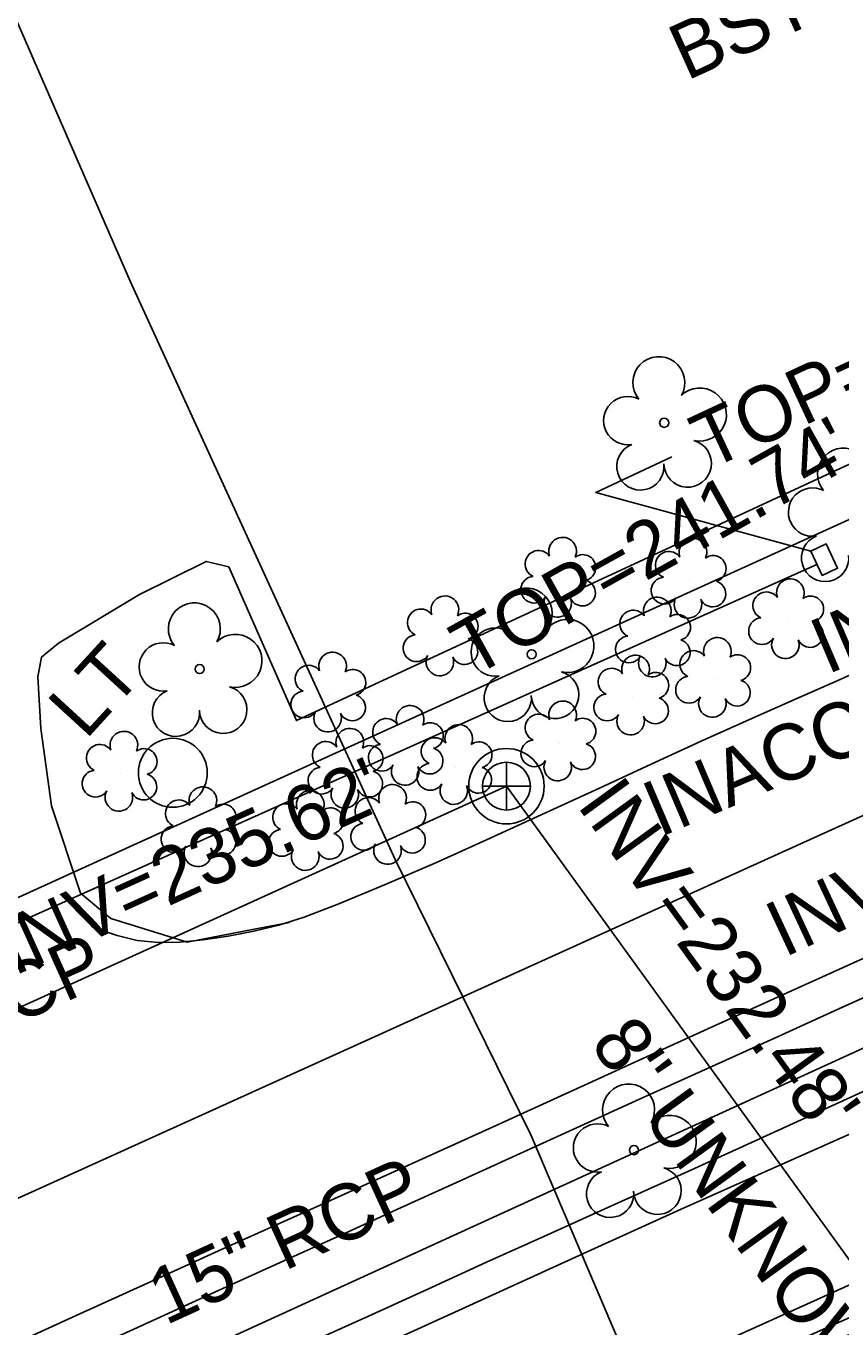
# Model space of a CAD drawing. Extents: x 2100323 to 2109811, y 740376 to 749755.
# Drawn here: x 2107514.4 to 2107572.6, y 746016.1 to 746109 of the extents above; entities that cross this region are included whole.
import ezdxf

# ---------------------------------------------------------------- set-up
doc = ezdxf.new("R2010")
doc.units = 0
for name, color, linetype in [('Exist Horizontal Alignment', 7, 'Continuous'), ('Exist Right of Way Line', 7, 'Continuous'), ('Exist Roads Curbs', 7, 'Continuous'), ('Exist Roads EOP', 7, 'Continuous'), ('Exist Roads EOP Other', 7, 'Continuous'), ('Exist Roads EOP Other Text', 7, 'Continuous'), ('Exist Roads EOT', 7, 'Continuous'), ('Exist Structure Minor Drop Inlet', 7, 'Continuous'), ('Exist Structure Minor Drop Inlet Top Elevation', 7, 'Continuous'), ('Exist Structure Minor Pipes RCP 15 Inch', 7, 'Continuous'), ('Exist Structure Minor Pipes RCP 15 Inch Invert', 7, 'Continuous'), ('Exist Structure Minor Pipes RCP 15 Inch Text', 7, 'Continuous'), ('Exist Utilities Gas UG Line SUE LOS B', 7, 'Continuous'), ('Exist Utilities Other Pole CELL', 7, 'Continuous'), ('Exist Utilities Other Pole Text', 7, 'Continuous'), ('Exist Utilities Sanitary Sewer Manhole CELL', 7, 'Continuous'), ('Exist Utilities Sanitary Sewer Manhole Text', 7, 'Continuous'), ('Exist Utilities Sanitary Sewer UG Line', 7, 'Continuous'), ('Exist Utilities Sanitary Sewer UG Line Invert Elevation', 7, 'Continuous'), ('Exist Utilities Sanitary Sewer UG Line Text', 7, 'Continuous'), ('Exist Utilities Water UG Line SUE LOS B', 7, 'Continuous'), ('Exist Vegetation Shrub CELL', 7, 'Continuous'), ('Exist Vegetation Tree CELL', 7, 'Continuous')]:
    doc.layers.add(name, color=color, linetype=linetype)

msp = doc.modelspace()

# ---------------------------------------------------------------- linework, layer by layer
at = {"layer": 'Exist Horizontal Alignment'}
msp.add_line((2107193.082, 745880.096), (2107624.635, 746075.49), dxfattribs=at)
at = {"layer": 'Exist Right of Way Line'}
msp.add_line((2107334.582, 745965.289), (2107625.909, 746097.759), dxfattribs=at)
at = {"layer": 'Exist Roads Curbs'}
for points in [[(2107527.658, 746011.863), (2107533.644, 746014.52), (2107538.889, 746016.882), (2107543.112, 746018.818), (2107547.319, 746020.736), (2107551.677, 746022.704), (2107556.452, 746024.856), (2107561.91, 746027.326), (2107567.881, 746030.037), (2107573.35, 746032.531), (2107578.146, 746034.733), (2107582.713, 746036.829), (2107587.497, 746039.004), (2107592.486, 746041.254), (2107597.622, 746043.556), (2107602.895, 746045.907), (2107607.78, 746048.082), (2107611.753, 746049.856), (2107614.98, 746051.301), (2107618.442, 746052.86), (2107622.304, 746054.606), (2107625.747, 746056.167), (2107627.952, 746057.173), (2107629.046, 746057.683)], [(2107577.293, 746041.016), (2107572.485, 746038.836), (2107568.098, 746036.85), (2107563.414, 746034.729), (2107558.497, 746032.502), (2107553.734, 746030.337), (2107549.19, 746028.264), (2107544.903, 746026.308), (2107540.914, 746024.497), (2107537.11, 746022.778), (2107532.823, 746020.834), (2107527.942, 746018.614), (2107522.638, 746016.199), (2107517.084, 746013.671)]]:
    msp.add_lwpolyline(points, dxfattribs=at)
at = {"layer": 'Exist Roads EOP'}
for points in [[(2107519.079, 746044.746), (2107519.172, 746044.686), (2107519.767, 746044.454), (2107520.908, 746044.075), (2107522.348, 746043.724), (2107523.837, 746043.574), (2107525.385, 746043.614), (2107527.055, 746043.772), (2107528.856, 746044.033), (2107530.692, 746044.389), (2107532.466, 746044.829), (2107534.282, 746045.393), (2107536.765, 746046.332), (2107540.018, 746047.688), (2107543.727, 746049.305), (2107547.577, 746051.027), (2107551.531, 746052.833), (2107555.377, 746054.606), (2107559.08, 746056.326), (2107562.654, 746057.972), (2107566.115, 746059.519), (2107569.45, 746060.975), (2107572.596, 746062.372), (2107575.542, 746063.716)], [(2107629.433, 746055.042), (2107628.026, 746054.393), (2107626.029, 746053.48), (2107622.854, 746052.038), (2107614.972, 746048.499), (2107601.797, 746042.601), (2107587.586, 746036.251), (2107576.594, 746031.36), (2107568.485, 746027.769), (2107561.232, 746024.526), (2107554.497, 746021.474), (2107547.968, 746018.5), (2107541.333, 746015.49), (2107534.376, 746012.344), (2107525.805, 746008.468), (2107515.402, 746003.761), (2107504.473, 745998.78)], [(2107512.943, 746014.615), (2107517.998, 746016.932), (2107523.084, 746019.247), (2107528.418, 746021.662), (2107534.214, 746024.275), (2107540.481, 746027.094), (2107547.266, 746030.169), (2107554.576, 746033.506), (2107561.809, 746036.81), (2107568.362, 746039.783), (2107574.279, 746042.451)]]:
    msp.add_lwpolyline(points, dxfattribs=at)
at = {"layer": 'Exist Roads EOP Other'}
for points in [[(2107614.369, 746118.702), (2107612.488, 746118.138), (2107617.351, 746108.532), (2107620.958, 746099.839), (2107533.726, 746059.433), (2107528.886, 746070.418), (2107527.285, 746070.803), (2107522.513, 746068.429), (2107516.734, 746064.972), (2107515.511, 746063.967), (2107515.258, 746062.557), (2107515.464, 746058.868), (2107516.227, 746053.345), (2107518.287, 746047.1), (2107520.464, 746045.303), (2107525.925, 746043.612)], [(2107525.925, 746043.612), (2107530.697, 746044.525), (2107533.224, 746045.014)]]:
    msp.add_lwpolyline(points, dxfattribs=at)
at = {"layer": 'Exist Roads EOT'}
msp.add_lwpolyline([(2107700.567, 746076.62), (2107687.48, 746070.707), (2107674.323, 746064.737), (2107660.824, 746058.595), (2107648.638, 746053.151), (2107634.393, 746046.772), (2107625.348, 746042.672), (2107610.12, 746035.843), (2107574.102, 746019.516), (2107537.819, 746003.146), (2107500.235, 745986.075), (2107465.067, 745970.205), (2107429.085, 745953.939), (2107393.167, 745937.735)], dxfattribs=at)
at = {"layer": 'Exist Structure Minor Drop Inlet'}
msp.add_lwpolyline([(2107570.492, 746071.546), (2107571.309, 746069.804), (2107572.4, 746070.316), (2107571.583, 746072.058)], close=True, dxfattribs=at)
at = {"layer": 'Exist Structure Minor Drop Inlet Top Elevation'}
msp.add_lwpolyline([(2107570.492, 746071.546), (2107555.114, 746075.737), (2107560.552, 746078.273)], dxfattribs=at)
at = {"layer": 'Exist Structure Minor Pipes RCP 15 Inch'}
for p, q in [((2107570.912, 746070.574), (2107442.996, 746013.253)), ((2107459.316, 745983.525), (2107616.423, 746055.313))]:
    msp.add_line(p, q, dxfattribs=at)
at = {"layer": 'Exist Utilities Gas UG Line SUE LOS B'}
for points in [[(2107435.918, 746200.223), (2107443.602, 746204.077), (2107454.849, 746208.774), (2107459.729, 746210.302), (2107464.6, 746211.619), (2107468.358, 746213.704), (2107470.305, 746213.031), (2107471.321, 746211.759), (2107479.289, 746188.375), (2107485.954, 746173.481), (2107496.608, 746148.545), (2107508.913, 746120.462), (2107521.845, 746090.812)], [(2107521.845, 746090.812), (2107540.775, 746049.515), (2107550.477, 746029.85), (2107557.494, 746013.41), (2107564.7, 745996.499), (2107571.813, 745978.133), (2107578.189, 745962.351), (2107582.453, 745951.036), (2107584.629, 745941.699), (2107590.555, 745919.062), (2107591.205, 745917.228), (2107591.735, 745915.695)]]:
    msp.add_lwpolyline(points, dxfattribs=at)
at = {"layer": 'Exist Utilities Other Pole CELL'}
msp.add_circle((2107524.896, 746055.703), 2.463, dxfattribs=at)
at = {"layer": 'Exist Utilities Sanitary Sewer Manhole CELL'}
msp.add_lwpolyline([(2107548.737, 746056.458), (2107548.737, 746053.033), (2107548.737, 746054.746), (2107550.45, 746054.746), (2107547.025, 746054.746)], dxfattribs=at)
for radius in [2.694, 1.712]:
    msp.add_circle((2107548.737, 746054.746), radius, dxfattribs=at)
at = {"layer": 'Exist Utilities Sanitary Sewer UG Line'}
for p, q in [((2107548.734, 746054.744), (2107163.922, 745880.001)), ((2107603.776, 745978.707), (2107548.739, 746054.743))]:
    msp.add_line(p, q, dxfattribs=at)
at = {"layer": 'Exist Utilities Water UG Line SUE LOS B'}
msp.add_lwpolyline([(2106857.8, 745693.201), (2106865.197, 745693.248), (2106888.065, 745692.585), (2106920.267, 745693.174), (2106957.43, 745695.543), (2106970.035, 745707.193), (2106984.662, 745720.95), (2107009.065, 745740.543), (2107055.913, 745772.36), (2107107.182, 745803.221), (2107170.551, 745837.939), (2107234.221, 745867.568), (2107334.454, 745909.006), (2107454.481, 745962.846), (2107546.22, 746004.773), (2107586.826, 746022.816), (2107661.242, 746057.666), (2107743.466, 746093.666), (2107900.91, 746164.778), (2108010.648, 746215.642)], dxfattribs=at)
at = {"layer": 'Exist Vegetation Shrub CELL'}
for p, q in [((2107552.522, 746069.489), (2107552.522, 746069.489)), ((2107561.836, 746069.42), (2107561.836, 746069.42)), ((2107568.805, 746066.529), (2107568.805, 746066.529)), ((2107544.109, 746065.304), (2107544.109, 746065.304)), ((2107559.289, 746065.223), (2107559.289, 746065.223)), ((2107563.586, 746062.337), (2107563.586, 746062.337)), ((2107536.086, 746061.287), (2107536.086, 746061.287)), ((2107557.739, 746061.074), (2107557.739, 746061.074)), ((2107552.529, 746057.799), (2107552.529, 746057.799)), ((2107541.626, 746057.483), (2107541.626, 746057.483)), ((2107537.315, 746055.845), (2107537.315, 746055.845)), ((2107545.102, 746056.113), (2107545.102, 746056.113)), ((2107521.169, 746055.631), (2107521.169, 746055.631)), ((2107526.813, 746051.667), (2107526.813, 746051.667)), ((2107534.487, 746051.398), (2107534.487, 746051.398)), ((2107540.367, 746051.833), (2107540.367, 746051.833))]:
    msp.add_line(p, q, dxfattribs=at)
for centre, radius, start, end in [((2107552.751, 746071.53), 0.99, 334.83907, 200.47174), ((2107551.04, 746070.616), 0.968, 35.89076, 245.42165), ((2107562.065, 746071.46), 0.99, 334.83907, 200.47174), ((2107554.194, 746070.358), 0.929, 284.45672, 126.08612), ((2107560.353, 746070.546), 0.968, 35.89076, 245.42165), ((2107563.508, 746070.289), 0.929, 284.45672, 126.08612), ((2107550.722, 746068.785), 0.955, 95.10992, 327.95341), ((2107554.159, 746068.56), 0.937, 204.99133, 73.46012), ((2107560.036, 746068.715), 0.955, 95.10992, 327.95341), ((2107563.473, 746068.491), 0.937, 204.99133, 73.46012), ((2107569.033, 746068.569), 0.99, 334.83907, 200.47174), ((2107544.338, 746067.344), 0.99, 334.83907, 200.47174), ((2107552.394, 746067.806), 0.984, 151.27966, 21.38702), ((2107559.518, 746067.263), 0.99, 334.83907, 200.47174), ((2107561.708, 746067.736), 0.984, 151.27966, 21.38702), ((2107567.322, 746067.655), 0.968, 35.89076, 245.42165), ((2107570.477, 746067.397), 0.929, 284.45672, 126.08612), ((2107542.627, 746066.431), 0.968, 35.89076, 245.42165), ((2107545.781, 746066.173), 0.929, 284.45672, 126.08612), ((2107557.806, 746066.349), 0.968, 35.89076, 245.42165), ((2107560.961, 746066.092), 0.929, 284.45672, 126.08612), ((2107567.004, 746065.824), 0.955, 95.10992, 327.95341), ((2107570.442, 746065.6), 0.937, 204.99133, 73.46012), ((2107542.309, 746064.6), 0.955, 95.10992, 327.95341), ((2107545.746, 746064.375), 0.937, 204.99133, 73.46012), ((2107557.488, 746064.518), 0.955, 95.10992, 327.95341), ((2107560.926, 746064.294), 0.937, 204.99133, 73.46012), ((2107563.815, 746064.377), 0.99, 334.83907, 200.47174), ((2107568.676, 746064.845), 0.984, 151.27966, 21.38702), ((2107536.314, 746063.327), 0.99, 334.83907, 200.47174), ((2107557.967, 746063.115), 0.99, 334.83907, 200.47174), ((2107562.104, 746063.464), 0.968, 35.89076, 245.42165), ((2107565.258, 746063.206), 0.929, 284.45672, 126.08612), ((2107534.603, 746062.414), 0.968, 35.89076, 245.42165), ((2107543.981, 746063.62), 0.984, 151.27966, 21.38702), ((2107556.256, 746062.201), 0.968, 35.89076, 245.42165), ((2107559.16, 746063.539), 0.984, 151.27966, 21.38702), ((2107537.758, 746062.156), 0.929, 284.45672, 126.08612), ((2107559.411, 746061.943), 0.929, 284.45672, 126.08612), ((2107561.786, 746061.633), 0.955, 95.10992, 327.95341), ((2107565.224, 746061.408), 0.937, 204.99133, 73.46012), ((2107534.285, 746060.583), 0.955, 95.10992, 327.95341), ((2107555.938, 746060.37), 0.955, 95.10992, 327.95341), ((2107537.723, 746060.358), 0.937, 204.99133, 73.46012), ((2107541.854, 746059.523), 0.99, 334.83907, 200.47174), ((2107552.758, 746059.839), 0.99, 334.83907, 200.47174), ((2107559.376, 746060.145), 0.937, 204.99133, 73.46012), ((2107563.458, 746060.653), 0.984, 151.27966, 21.38702), ((2107535.957, 746059.603), 0.984, 151.27966, 21.38702), ((2107540.143, 746058.609), 0.968, 35.89076, 245.42165), ((2107551.046, 746058.925), 0.968, 35.89076, 245.42165), ((2107554.201, 746058.668), 0.929, 284.45672, 126.08612), ((2107557.61, 746059.391), 0.984, 151.27966, 21.38702), ((2107521.397, 746057.671), 0.99, 334.83907, 200.47174), ((2107537.544, 746057.885), 0.99, 334.83907, 200.47174), ((2107543.298, 746058.352), 0.929, 284.45672, 126.08612), ((2107545.33, 746058.154), 0.99, 334.83907, 200.47174), ((2107519.686, 746056.758), 0.968, 35.89076, 245.42165), ((2107535.833, 746056.972), 0.968, 35.89076, 245.42165), ((2107538.987, 746056.714), 0.929, 284.45672, 126.08612), ((2107539.825, 746056.778), 0.955, 95.10992, 327.95341), ((2107543.619, 746057.24), 0.968, 35.89076, 245.42165), ((2107546.774, 746056.982), 0.929, 284.45672, 126.08612), ((2107550.729, 746057.094), 0.955, 95.10992, 327.95341), ((2107554.166, 746056.87), 0.937, 204.99133, 73.46012), ((2107522.841, 746056.5), 0.929, 284.45672, 126.08612), ((2107543.263, 746056.554), 0.937, 204.99133, 73.46012), ((2107519.368, 746054.926), 0.955, 95.10992, 327.95341), ((2107535.515, 746055.141), 0.955, 95.10992, 327.95341), ((2107538.952, 746054.916), 0.937, 204.99133, 73.46012), ((2107541.497, 746055.799), 0.984, 151.27966, 21.38702), ((2107543.301, 746055.409), 0.955, 95.10992, 327.95341), ((2107546.739, 746055.184), 0.937, 204.99133, 73.46012), ((2107552.401, 746056.115), 0.984, 151.27966, 21.38702), ((2107522.806, 746054.702), 0.937, 204.99133, 73.46012), ((2107540.596, 746053.873), 0.99, 334.83907, 200.47174), ((2107544.973, 746054.43), 0.984, 151.27966, 21.38702), ((2107521.04, 746053.947), 0.984, 151.27966, 21.38702), ((2107527.042, 746053.708), 0.99, 334.83907, 200.47174), ((2107534.716, 746053.439), 0.99, 334.83907, 200.47174), ((2107537.187, 746054.161), 0.984, 151.27966, 21.38702), ((2107538.884, 746052.959), 0.968, 35.89076, 245.42165), ((2107525.33, 746052.794), 0.968, 35.89076, 245.42165), ((2107528.485, 746052.536), 0.929, 284.45672, 126.08612), ((2107533.004, 746052.525), 0.968, 35.89076, 245.42165), ((2107536.159, 746052.267), 0.929, 284.45672, 126.08612), ((2107542.039, 746052.702), 0.929, 284.45672, 126.08612), ((2107538.566, 746051.128), 0.955, 95.10992, 327.95341), ((2107525.013, 746050.963), 0.955, 95.10992, 327.95341), ((2107528.45, 746050.738), 0.937, 204.99133, 73.46012), ((2107532.686, 746050.694), 0.955, 95.10992, 327.95341), ((2107536.124, 746050.469), 0.937, 204.99133, 73.46012), ((2107542.004, 746050.904), 0.937, 204.99133, 73.46012), ((2107526.685, 746049.984), 0.984, 151.27966, 21.38702), ((2107534.358, 746049.715), 0.984, 151.27966, 21.38702), ((2107540.238, 746050.149), 0.984, 151.27966, 21.38702)]:
    msp.add_arc(centre, radius, start, end, dxfattribs=at)
at = {"layer": 'Exist Vegetation Tree CELL'}
for p, q in [((2107560.013, 746080.705), (2107560.013, 746080.705)), ((2107550.541, 746064.172), (2107550.541, 746064.172)), ((2107526.819, 746063.111), (2107526.819, 746063.111)), ((2107557.852, 746028.748), (2107557.852, 746028.748))]:
    msp.add_line(p, q, dxfattribs=at)
for centre in [(2107560.013, 746080.705), (2107550.541, 746064.172), (2107526.819, 746063.111), (2107557.852, 746028.748)]:
    msp.add_circle(centre, 0.326, dxfattribs=at)
for centre, radius, start, end in [((2107559.628, 746083.578), 1.856, 330.16508, 219.71335), ((2107562.562, 746081.293), 1.899, 257.1011, 134.19993), ((2107557.408, 746080.859), 1.727, 62.66361, 279.3457), ((2107558.309, 746077.584), 1.689, 111.56708, 6.23104), ((2107561.686, 746077.805), 1.698, 181.28216, 74.55999), ((2107572.834, 746077.044), 1.856, 330.16508, 219.71335), ((2107570.613, 746074.324), 1.727, 62.66361, 279.3457), ((2107571.514, 746071.049), 1.689, 111.56708, 6.23104), ((2107550.156, 746067.045), 1.856, 330.16508, 219.71335), ((2107526.434, 746065.984), 1.856, 330.16508, 219.71335), ((2107547.935, 746064.326), 1.727, 62.66361, 279.3457), ((2107553.09, 746064.761), 1.899, 257.1011, 134.19993), ((2107529.368, 746063.7), 1.899, 257.1011, 134.19993), ((2107524.214, 746063.265), 1.727, 62.66361, 279.3457), ((2107548.836, 746061.051), 1.689, 111.56708, 6.23104), ((2107552.213, 746061.272), 1.698, 181.28216, 74.55999), ((2107525.115, 746059.99), 1.689, 111.56708, 6.23104), ((2107528.492, 746060.212), 1.698, 181.28216, 74.55999), ((2107557.467, 746031.621), 1.856, 330.16508, 219.71335), ((2107560.401, 746029.337), 1.899, 257.1011, 134.19993), ((2107555.247, 746028.902), 1.727, 62.66361, 279.3457), ((2107556.148, 746025.627), 1.689, 111.56708, 6.23104), ((2107559.525, 746025.849), 1.698, 181.28216, 74.55999)]:
    msp.add_arc(centre, radius, start, end, dxfattribs=at)

# ---------------------------------------------------------------- texts
at = {"layer": 'Exist Roads EOP Other Text'}
msp.add_text('BST', height=4, rotation=24.38493, dxfattribs=at).set_placement((2107561.614, 746105.113))
at = {"layer": 'Exist Structure Minor Drop Inlet Top Elevation'}
msp.add_text("TOP=241.00'", height=4, rotation=25, dxfattribs=at).set_placement((2107563.209, 746077.306))
at = {"layer": 'Exist Structure Minor Pipes RCP 15 Inch Invert'}
for s, rotation, p in [('INACCESSIBLE', 23.09628, (2107559.673, 746051.065)), ('INV', 23.09628, (2107571.645, 746062.694)), ("INV=234.60'", 25, (2107568.571, 746042.474))]:
    msp.add_text(s, height=4, rotation=rotation, dxfattribs=at).set_placement(p)
at = {"layer": 'Exist Structure Minor Pipes RCP 15 Inch Text'}
for rotation, p in [(24.13789, (2107501.606, 746032.305)), (24.55755, (2107524.367, 746016.206))]:
    msp.add_text('15" RCP', height=4, rotation=rotation, dxfattribs=at).set_placement(p)
at = {"layer": 'Exist Utilities Other Pole Text'}
msp.add_text('LT', height=4, rotation=47.50836, dxfattribs=at).set_placement((2107518.665, 746058.005))
at = {"layer": 'Exist Utilities Sanitary Sewer Manhole Text'}
msp.add_text("TOP=241.74'", height=4, rotation=29.11392, dxfattribs=at).set_placement((2107546.303, 746062.479))
at = {"layer": 'Exist Utilities Sanitary Sewer UG Line Invert Elevation'}
for s, rotation, p in [("INV=235.62'", 24.33923, (2107513.538, 746041.165)), ("INV=232.48'", 305.9551, (2107553.709, 746053.397))]:
    msp.add_text(s, height=4, rotation=rotation, dxfattribs=at).set_placement(p)
at = {"layer": 'Exist Utilities Sanitary Sewer UG Line Text'}
msp.add_text('8" UNKNOWN TYPE', height=4, rotation=305.89808, dxfattribs=at).set_placement((2107554.645, 746036.35))

doc.saveas('drawing.dxf')
